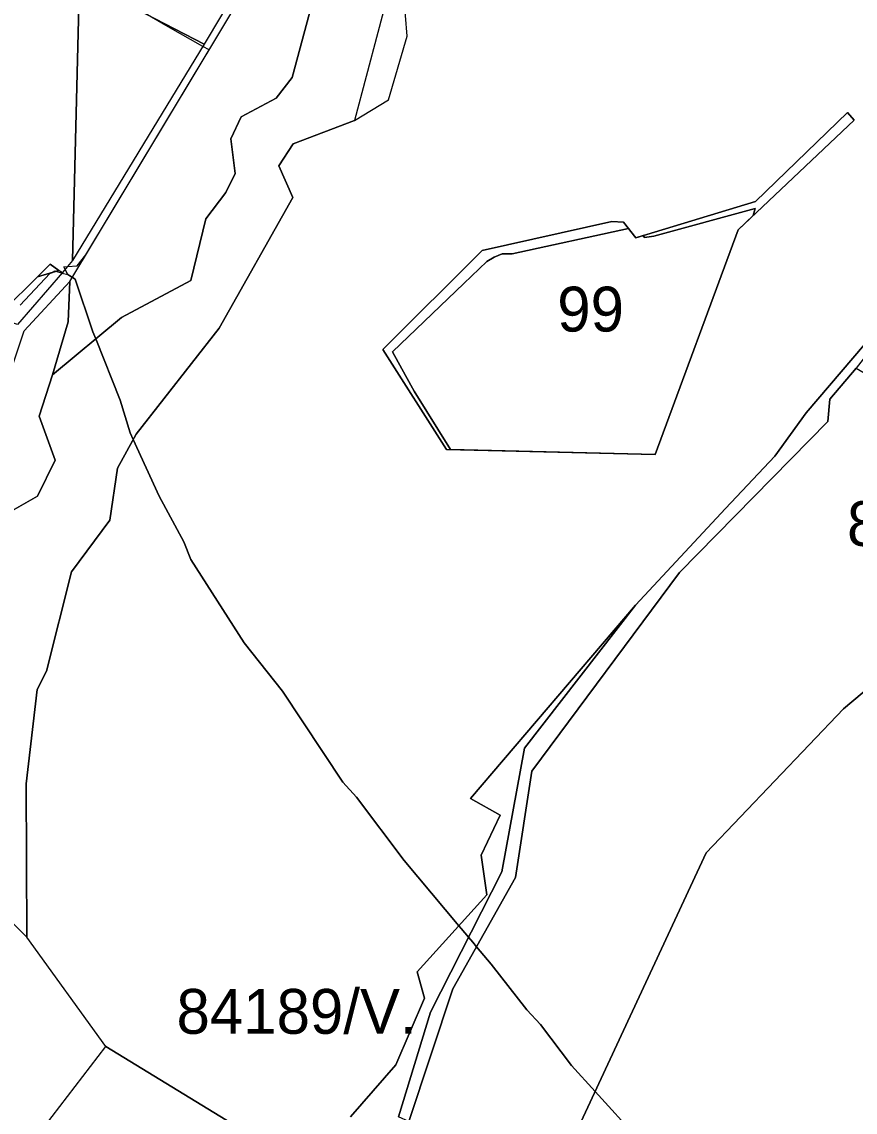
# Model space of a CAD drawing. Extents: x -477304 to -465429, y -1159113 to -1149210.
# Drawn here: x -469667.1 to -469388.4, y -1157841.4 to -1157476.9 of the extents above; entities that cross this region are included whole.
import ezdxf

# ---------------------------------------------------------------- set-up
doc = ezdxf.new("R2010")
doc.units = 0
for name, color, linetype in [('BPEJ_s', 7, 'Continuous'), ('orna_s', 7, 'Continuous'), ('PUPFL_s', 7, 'Continuous'), ('trav_porost_s', 7, 'Continuous')]:
    doc.layers.add(name, color=color, linetype=linetype)

msp = doc.modelspace()

# ---------------------------------------------------------------- linework, layer by layer
at = {"layer": 'BPEJ_s'}
for points in [[(-469667.64, -1157571.57), (-469657.7, -1157561), (-469656.94, -1157560.62), (-469656.01, -1157560.15), (-469655.69, -1157560.24), (-469653.61, -1157560.83), (-469651.7, -1157561.36), (-469652.59, -1157559.61), (-469653.03, -1157558.74), (-469651.8, -1157558.66), (-469648.61, -1157558.46), (-469645.65, -1157554.79), (-469604.44, -1157486.27), (-469606.54, -1157485.07), (-469618.13, -1157478.5), (-469625.82, -1157474.13)], [(-469461.03, -1157850.29), (-469475.34, -1157834.48), (-469483.24, -1157825.76), (-469493.6, -1157812.01), (-469498.25, -1157807.15), (-469510.09, -1157791.92), (-469515.02, -1157786.06), (-469516.31, -1157784.53), (-469517.71, -1157782.88), (-469520.17, -1157779.95), (-469520.94, -1157779.03), (-469539.28, -1157757.24), (-469555.14, -1157736.09), (-469559.79, -1157731.02), (-469579.88, -1157700.57), (-469592.78, -1157684.49), (-469610.54, -1157656.58), (-469612.87, -1157650.66), (-469621.12, -1157635.43), (-469629.83, -1157616.49), (-469630.84, -1157614.29), (-469634.23, -1157603.29), (-469642.35, -1157582.88), (-469643.32, -1157580.45), (-469649.24, -1157562.9), (-469650.18, -1157562.32), (-469651.08, -1157561.75), (-469651.7, -1157561.36), (-469652.59, -1157559.61), (-469653.03, -1157558.74), (-469651.8, -1157558.66), (-469648.61, -1157558.46), (-469645.65, -1157554.79), (-469604.44, -1157486.27), (-469606.54, -1157485.07), (-469618.13, -1157478.5), (-469625.82, -1157474.13)], [(-469667.64, -1157571.57), (-469657.7, -1157561), (-469656.94, -1157560.62), (-469656.01, -1157560.15)], [(-469656.01, -1157560.15), (-469655.69, -1157560.24), (-469653.61, -1157560.83), (-469651.7, -1157561.36)], [(-469651.7, -1157561.36), (-469651.08, -1157561.75), (-469650.18, -1157562.32), (-469649.24, -1157562.9), (-469643.32, -1157580.45), (-469642.35, -1157582.88), (-469634.23, -1157603.29), (-469630.84, -1157614.29), (-469629.83, -1157616.49), (-469621.12, -1157635.43), (-469612.87, -1157650.66), (-469610.54, -1157656.58), (-469592.78, -1157684.49), (-469579.88, -1157700.57), (-469559.79, -1157731.02), (-469555.14, -1157736.09), (-469539.28, -1157757.24), (-469520.94, -1157779.03), (-469520.17, -1157779.95), (-469517.71, -1157782.88), (-469516.31, -1157784.53), (-469515.02, -1157786.06), (-469510.09, -1157791.92), (-469498.25, -1157807.15), (-469493.6, -1157812.01), (-469483.24, -1157825.76), (-469475.34, -1157834.48), (-469461.03, -1157850.29)]]:
    msp.add_lwpolyline(points, dxfattribs=at)
for points in [[(-469427.53, -1157546.39), (-469455.35, -1157621.54), (-469523.71, -1157619.87), (-469535.9, -1157600.33), (-469538.79, -1157595.05), (-469543.08, -1157587.22), (-469519.29, -1157564.38), (-469511.58, -1157556.98), (-469509.1, -1157555.51), (-469506.5, -1157554.44), (-469503.12, -1157554.44), (-469464.23, -1157545.96), (-469461.74, -1157549.05), (-469459.32, -1157548.32), (-469458.92, -1157548.94), (-469455.75, -1157548.52), (-469421.87, -1157539.26), (-469422.12, -1157540.06), (-469422.33, -1157540.88), (-469422.52, -1157541.66)], [(-469427.53, -1157546.39), (-469422.52, -1157541.66), (-469422.33, -1157540.88), (-469422.12, -1157540.06), (-469421.87, -1157539.26), (-469455.75, -1157548.52), (-469458.92, -1157548.94), (-469459.32, -1157548.32), (-469461.74, -1157549.05), (-469464.23, -1157545.96), (-469503.12, -1157554.44), (-469506.5, -1157554.44), (-469509.1, -1157555.51), (-469511.58, -1157556.98), (-469519.29, -1157564.38), (-469543.08, -1157587.22), (-469538.79, -1157595.05), (-469535.9, -1157600.33), (-469523.71, -1157619.87), (-469455.35, -1157621.54)]]:
    msp.add_lwpolyline(points, close=True, dxfattribs=at)
at = {"layer": 'orna_s'}
msp.add_lwpolyline([(-469606.06, -1157484.28), (-469635.6, -1157469), (-469582.85, -1157411.85), (-469566.59, -1157418.04)], close=True, dxfattribs=at)
at = {"layer": 'PUPFL_s'}
for points in [[(-469646.97, -1157431.27), (-469650.14, -1157556.68), (-469653.49, -1157560.69), (-469654.67, -1157559.94), (-469657.63, -1157557.83), (-469661.85, -1157562.08), (-469673.04, -1157573.28)], [(-469544.14, -1157465.65), (-469555.79, -1157509.83), (-469576.4, -1157517.6), (-469581.12, -1157524.96), (-469576.48, -1157535.62), (-469601.14, -1157579.31), (-469628.88, -1157614.75), (-469635.04, -1157626.08), (-469637.69, -1157643.43), (-469650.5, -1157660.69), (-469658.78, -1157693.93), (-469661.94, -1157700.05), (-469665.67, -1157731.57), (-469665.43, -1157782.91), (-469689.68, -1157758.4)], [(-469674.33, -1157642.56), (-469661.88, -1157635.44), (-469655.92, -1157623.42), (-469661.32, -1157608.64), (-469656.78, -1157594.89), (-469633.72, -1157575.7), (-469610.51, -1157563.29), (-469605.58, -1157542.71), (-469598.9, -1157533.9), (-469595.7, -1157527.53), (-469597.18, -1157515.99), (-469593.73, -1157508.59), (-469582.01, -1157502.38), (-469576.68, -1157495.45), (-469570.16, -1157471.1)], [(-469557.13, -1157842.88), (-469542, -1157825.58), (-469532.39, -1157803.28), (-469534.87, -1157794.42), (-469511.57, -1157768.67), (-469513.46, -1157755.5), (-469507.09, -1157742.08), (-469517.06, -1157736.46), (-469461.87, -1157671.92), (-469498.95, -1157719.67), (-469506.58, -1157760.99), (-469530.44, -1157807.92), (-469541.08, -1157842.91)], [(-469662.1, -1157849.51), (-469639.03, -1157819.41), (-469580.82, -1157854.94)]]:
    msp.add_lwpolyline(points, dxfattribs=at)
for points in [[(-469650.14, -1157556.68), (-469646.97, -1157431.27), (-469635.6, -1157469), (-469606.06, -1157484.28)], [(-469469.8, -1157543.59), (-469465.92, -1157543.87), (-469461.74, -1157549.05), (-469421.77, -1157536.94), (-469391.03, -1157507.14), (-469388.74, -1157509.79), (-469427.53, -1157546.39), (-469455.35, -1157621.54), (-469525.06, -1157619.84), (-469546.4, -1157586.44), (-469513.16, -1157553.32)], [(-469397.52, -1157610.51), (-469447.11, -1157661), (-469496.54, -1157727.41), (-469501.97, -1157762.91), (-469522.95, -1157800.12), (-469537.71, -1157844.47), (-469541.08, -1157842.91), (-469530.44, -1157807.92), (-469506.58, -1157760.99), (-469498.95, -1157719.67), (-469461.87, -1157671.92), (-469431.81, -1157639.54), (-469415.24, -1157622.03), (-469404.77, -1157607.58), (-469381.37, -1157580.11), (-469362.2, -1157557.28), (-469341.73, -1157532.49), (-469337.95, -1157528.35), (-469388.09, -1157592.62), (-469396.92, -1157603.04)], [(-469654.67, -1157559.94), (-469661.85, -1157562.08), (-469657.63, -1157557.83)], [(-469684.08, -1157596.89), (-469692.05, -1157601.31), (-469703.55, -1157597.06), (-469707.28, -1157601.62), (-469748.93, -1157595.53), (-469765.06, -1157598.3), (-469763.78, -1157595.61), (-469753.26, -1157590.22), (-469729.21, -1157588.04), (-469685.3, -1157593.46), (-469673.04, -1157573.28), (-469661.85, -1157562.08), (-469654.67, -1157559.94), (-469653.49, -1157560.69), (-469668.5, -1157578.05), (-469672.81, -1157576.59)]]:
    msp.add_lwpolyline(points, close=True, dxfattribs=at)
at = {"layer": 'trav_porost_s'}
for points in [[(-469593.73, -1157508.59), (-469597.18, -1157515.99), (-469595.7, -1157527.53), (-469598.9, -1157533.9), (-469605.58, -1157542.71), (-469610.51, -1157563.29), (-469633.72, -1157575.7), (-469656.78, -1157594.89), (-469651.62, -1157577.19), (-469650.98, -1157563.65), (-469576.44, -1157439.7), (-469553.5, -1157456.08), (-469557.79, -1157459.95), (-469570.16, -1157471.1), (-469576.68, -1157495.45), (-469582.01, -1157502.38)], [(-469525.06, -1157619.84), (-469455.35, -1157621.54), (-469427.53, -1157546.39), (-469388.74, -1157509.79), (-469391.03, -1157507.14), (-469421.77, -1157536.94), (-469461.74, -1157549.05), (-469465.92, -1157543.87), (-469469.8, -1157543.59), (-469513.16, -1157553.32), (-469546.4, -1157586.44)], [(-469692.25, -1157741.62), (-469705.8, -1157745.47), (-469709.78, -1157766.53), (-469720.71, -1157762.57), (-469711.98, -1157706.42), (-469695.33, -1157648.59), (-469679.72, -1157619.84), (-469666.31, -1157580.11), (-469650.98, -1157563.65), (-469651.62, -1157577.19), (-469656.78, -1157594.89), (-469661.32, -1157608.64), (-469655.92, -1157623.42), (-469661.88, -1157635.44), (-469674.33, -1157642.56), (-469675.75, -1157671.14), (-469699.17, -1157698.85), (-469690.81, -1157723.28)], [(-469522.95, -1157800.12), (-469501.97, -1157762.91), (-469496.54, -1157727.41), (-469447.11, -1157661), (-469397.52, -1157610.51), (-469396.92, -1157603.04), (-469388.09, -1157592.62), (-469337.02, -1157622.31), (-469337.35, -1157626.59), (-469333.94, -1157647.83), (-469360.44, -1157679.77), (-469392.37, -1157706.5), (-469438.28, -1157754.63), (-469480.77, -1157846.19), (-469490.18, -1157866.46), (-469537.71, -1157844.47)]]:
    msp.add_lwpolyline(points, close=True, dxfattribs=at)
for points in [[(-469365.27, -1157459.25), (-469337.95, -1157528.35), (-469341.73, -1157532.49), (-469362.2, -1157557.28), (-469381.37, -1157580.11), (-469404.77, -1157607.58), (-469415.24, -1157622.03), (-469431.81, -1157639.54), (-469461.87, -1157671.92), (-469517.06, -1157736.46), (-469507.09, -1157742.08), (-469513.46, -1157755.5), (-469511.57, -1157768.67), (-469534.87, -1157794.42), (-469532.39, -1157803.28), (-469542, -1157825.58), (-469557.13, -1157842.88)], [(-469580.82, -1157854.94), (-469639.03, -1157819.41), (-469665.43, -1157782.91), (-469665.67, -1157731.57), (-469661.94, -1157700.05), (-469658.78, -1157693.93), (-469650.5, -1157660.69), (-469637.69, -1157643.43), (-469635.04, -1157626.08), (-469628.88, -1157614.75), (-469601.14, -1157579.31), (-469576.48, -1157535.62), (-469581.12, -1157524.96), (-469576.4, -1157517.6), (-469555.79, -1157509.83), (-469544.5, -1157502.9), (-469538.21, -1157481.63), (-469539.33, -1157467.78)], [(-469480.77, -1157846.19), (-469438.28, -1157754.63), (-469392.37, -1157706.5), (-469360.44, -1157679.77), (-469357.07, -1157679.06), (-469328.85, -1157673.15), (-469306.36, -1157672.32), (-469288.91, -1157681.85), (-469287.87, -1157680.39), (-469281.48, -1157671.47), (-469278.76, -1157672.89), (-469275.13, -1157674.79), (-469302.96, -1157709.81), (-469273.35, -1157732.58), (-469248.92, -1157750.79), (-469260.83, -1157760.9), (-469266.18, -1157757.32), (-469284.29, -1157769.05), (-469292.77, -1157779.78), (-469305.81, -1157796.03), (-469322.05, -1157811.61), (-469349.46, -1157834.52), (-469384.91, -1157867.61)]]:
    msp.add_lwpolyline(points, dxfattribs=at)

# ---------------------------------------------------------------- texts
at = {"layer": 'BPEJ_s'}
for s, p in [('99', (-469488.05, -1157580.4)), ('84177/V.', (-469391.14, -1157652.09)), ('84189/V.', (-469615.35, -1157815.17))]:
    msp.add_text(s, height=15, dxfattribs=at).set_placement(p)

doc.saveas('drawing.dxf')
